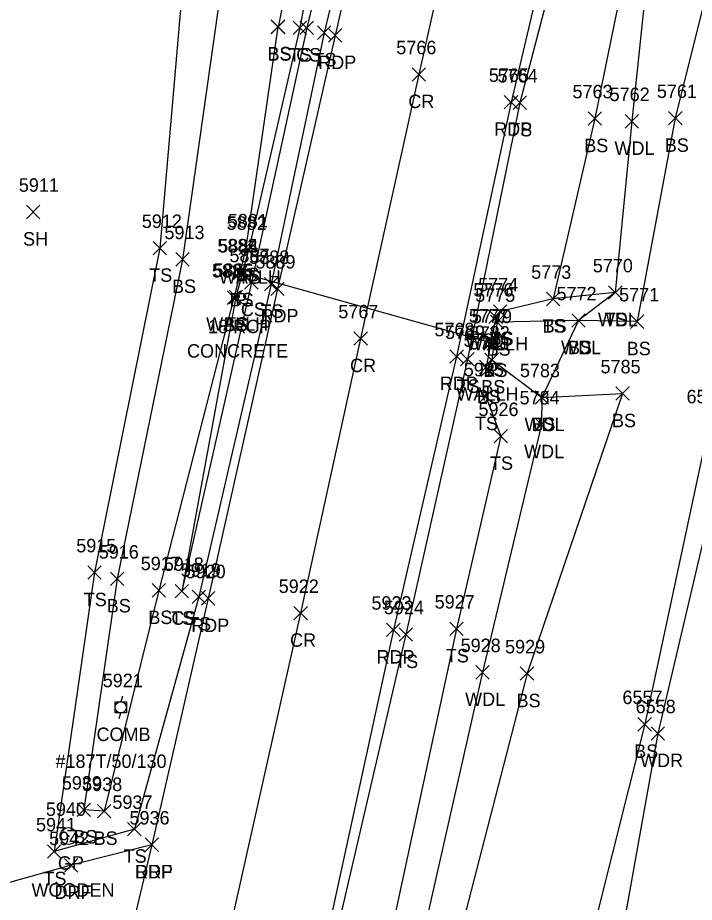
# Model space of a CAD drawing. Extents: x 1678863 to 1683592, y 407783 to 418211.
# Drawn here: x 1679356.3 to 1679456.8, y 410038.3 to 410169.8 of the extents above; entities that cross this region are included whole.
import ezdxf

# ---------------------------------------------------------------- set-up
doc = ezdxf.new("R2010")
doc.units = 0
for name, color, linetype in [('D_A', 7, 'Continuous'), ('D_C', 7, 'Continuous'), ('D_I', 7, 'Continuous'), ('D_TIC', 7, 'Continuous'), ('DCP', 7, 'Continuous'), ('DHW', 7, 'Continuous'), ('L_A', 7, 'Continuous'), ('L_I', 7, 'Continuous'), ('L_TIC', 7, 'Continuous'), ('LAWA', 7, 'Continuous'), ('LELB', 7, 'Continuous'), ('P_A', 7, 'Continuous'), ('P_I', 7, 'Continuous'), ('P_TIC', 7, 'Continuous'), ('PET', 7, 'Continuous'), ('PRC', 7, 'Continuous'), ('R_A', 7, 'Continuous'), ('R_C', 7, 'Continuous'), ('R_I', 7, 'Continuous'), ('R_TIC', 7, 'Continuous'), ('RDF', 7, 'Continuous'), ('RGP', 7, 'Continuous'), ('U_A', 7, 'Continuous'), ('U_C', 7, 'Continuous'), ('U_I', 7, 'Continuous'), ('UP', 7, 'Continuous')]:
    doc.layers.add(name, color=color, linetype=linetype)

msp = doc.modelspace()

# ---------------------------------------------------------------- linework, layer by layer
at = {"layer": 'D_TIC'}
for points in [[(1679389.6, 410134.24), (1679391.6, 410136.24)], [(1679391.6, 410134.24), (1679389.6, 410136.24)], [(1679388.22, 410130.89), (1679390.22, 410132.89)], [(1679390.22, 410130.89), (1679388.22, 410132.89)], [(1679387.69, 410127.26), (1679389.69, 410129.26)], [(1679389.69, 410127.26), (1679387.69, 410129.26)], [(1679426.31, 410124.33), (1679428.31, 410126.33)], [(1679428.31, 410124.33), (1679426.31, 410126.33)], [(1679425.58, 410120.47), (1679427.58, 410122.47)], [(1679427.58, 410120.47), (1679425.58, 410122.47)], [(1679424.89, 410116.86), (1679426.89, 410118.86)], [(1679426.89, 410116.86), (1679424.89, 410118.86)]]:
    msp.add_lwpolyline(points, dxfattribs=at)
at = {"layer": 'DCP'}
msp.add_lwpolyline([(1679426.58, 410121.47), (1679389.22, 410131.89)], dxfattribs=at)
at = {"layer": 'DHW'}
for points in [[(1679390.6, 410135.24), (1679388.69, 410128.26)], [(1679427.31, 410125.33), (1679425.89, 410117.86)]]:
    msp.add_lwpolyline(points, dxfattribs=at)
at = {"layer": 'L_TIC'}
for points in [[(1679393.96, 410167.42), (1679395.96, 410169.42)], [(1679395.96, 410167.42), (1679393.96, 410169.42)], [(1679393.97, 410167.37), (1679395.97, 410169.37)], [(1679395.97, 410167.37), (1679393.97, 410169.37)], [(1679397.2, 410167.24), (1679399.2, 410169.24)], [(1679399.2, 410167.24), (1679397.2, 410169.24)], [(1679398.23, 410167.25), (1679400.23, 410169.25)], [(1679400.23, 410167.25), (1679398.23, 410169.25)], [(1679400.82, 410166.53), (1679402.82, 410168.53)], [(1679402.82, 410166.53), (1679400.82, 410168.53)], [(1679429.9, 410156.13), (1679431.9, 410158.13)], [(1679431.9, 410156.13), (1679429.9, 410158.13)], [(1679441.03, 410153.78), (1679443.03, 410155.78)], [(1679443.03, 410153.78), (1679441.03, 410155.78)], [(1679446.55, 410153.37), (1679448.55, 410155.37)], [(1679448.55, 410153.37), (1679446.55, 410155.37)], [(1679453, 410153.83), (1679455, 410155.83)], [(1679455, 410153.83), (1679453, 410155.83)], [(1679357.59, 410139.9), (1679359.59, 410141.9)], [(1679359.59, 410139.9), (1679357.59, 410141.9)], [(1679376.42, 410134.52), (1679378.42, 410136.52)], [(1679378.42, 410134.52), (1679376.42, 410136.52)], [(1679389.19, 410134.6), (1679391.19, 410136.6)], [(1679391.19, 410134.6), (1679389.19, 410136.6)], [(1679389.6, 410134.24), (1679391.6, 410136.24)], [(1679391.6, 410134.24), (1679389.6, 410136.24)], [(1679379.78, 410132.86), (1679381.78, 410134.86)], [(1679381.78, 410132.86), (1679379.78, 410134.86)], [(1679388.34, 410130.87), (1679390.34, 410132.87)], [(1679390.34, 410130.87), (1679388.34, 410132.87)], [(1679390.01, 410129.43), (1679392.01, 410131.43)], [(1679392.01, 410129.43), (1679390.01, 410131.43)], [(1679392.95, 410129.17), (1679394.95, 410131.17)], [(1679394.95, 410129.17), (1679392.95, 410131.17)], [(1679444.08, 410127.93), (1679446.08, 410129.93)], [(1679446.08, 410127.93), (1679444.08, 410129.93)], [(1679444.08, 410127.93), (1679446.08, 410129.93)], [(1679446.08, 410127.93), (1679444.08, 410129.93)], [(1679387.41, 410127.16), (1679389.41, 410129.16)], [(1679389.41, 410127.16), (1679387.41, 410129.16)], [(1679387.69, 410127.26), (1679389.69, 410129.26)], [(1679389.69, 410127.26), (1679387.69, 410129.26)], [(1679434.85, 410126.97), (1679436.85, 410128.97)], [(1679436.85, 410126.97), (1679434.85, 410128.97)], [(1679434.85, 410126.97), (1679436.85, 410128.97)], [(1679436.85, 410126.97), (1679434.85, 410128.97)], [(1679426.97, 410125.1), (1679428.97, 410127.1)], [(1679428.97, 410125.1), (1679426.97, 410127.1)], [(1679426.97, 410125.1), (1679428.97, 410127.1)], [(1679428.97, 410125.1), (1679426.97, 410127.1)], [(1679438.61, 410123.77), (1679440.61, 410125.77)], [(1679440.61, 410123.77), (1679438.61, 410125.77)], [(1679438.61, 410123.77), (1679440.61, 410125.77)], [(1679440.61, 410123.77), (1679438.61, 410125.77)], [(1679426.52, 410123.55), (1679428.52, 410125.55)], [(1679428.52, 410123.55), (1679426.52, 410125.55)], [(1679426.52, 410123.55), (1679428.52, 410125.55)], [(1679428.52, 410123.55), (1679426.52, 410125.55)], [(1679447.34, 410123.61), (1679449.34, 410125.61)], [(1679449.34, 410123.61), (1679447.34, 410125.61)], [(1679426.05, 410120.38), (1679428.05, 410122.38)], [(1679428.05, 410120.38), (1679426.05, 410122.38)], [(1679422.1, 410118.03), (1679424.1, 410120.03)], [(1679424.1, 410118.03), (1679422.1, 410120.03)], [(1679425.72, 410117.93), (1679427.72, 410119.93)], [(1679427.72, 410117.93), (1679425.72, 410119.93)], [(1679425.72, 410117.93), (1679427.72, 410119.93)], [(1679427.72, 410117.93), (1679425.72, 410119.93)], [(1679425.08, 410116.47), (1679427.08, 410118.47)], [(1679427.08, 410116.47), (1679425.08, 410118.47)], [(1679424.82, 410112.49), (1679426.82, 410114.49)], [(1679426.82, 410112.49), (1679424.82, 410114.49)], [(1679433.17, 410112.35), (1679435.17, 410114.35)], [(1679435.17, 410112.35), (1679433.17, 410114.35)], [(1679433.17, 410112.35), (1679435.17, 410114.35)], [(1679435.17, 410112.35), (1679433.17, 410114.35)], [(1679445.15, 410112.92), (1679447.15, 410114.92)], [(1679447.15, 410112.92), (1679445.15, 410114.92)], [(1679433.12, 410108.31), (1679435.12, 410110.31)], [(1679435.12, 410108.31), (1679433.12, 410110.31)], [(1679427.07, 410106.58), (1679429.07, 410108.58)], [(1679429.07, 410106.58), (1679427.07, 410108.58)], [(1679366.69, 410086.33), (1679368.69, 410088.33)], [(1679368.69, 410086.33), (1679366.69, 410088.33)], [(1679370.08, 410085.4), (1679372.08, 410087.4)], [(1679372.08, 410085.4), (1679370.08, 410087.4)], [(1679376.26, 410083.68), (1679378.26, 410085.68)], [(1679378.26, 410083.68), (1679376.26, 410085.68)], [(1679379.68, 410083.57), (1679381.68, 410085.57)], [(1679381.68, 410083.57), (1679379.68, 410085.57)], [(1679379.68, 410083.57), (1679381.68, 410085.57)], [(1679381.68, 410083.57), (1679379.68, 410085.57)], [(1679382.21, 410082.71), (1679384.21, 410084.71)], [(1679384.21, 410082.71), (1679382.21, 410084.71)], [(1679420.5, 410077.98), (1679422.5, 410079.98)], [(1679422.5, 410077.98), (1679420.5, 410079.98)], [(1679412.96, 410077.14), (1679414.96, 410079.14)], [(1679414.96, 410077.14), (1679412.96, 410079.14)], [(1679424.36, 410071.51), (1679426.36, 410073.51)], [(1679426.36, 410071.51), (1679424.36, 410073.51)], [(1679430.97, 410071.32), (1679432.97, 410073.32)], [(1679432.97, 410071.32), (1679430.97, 410073.32)], [(1679448.45, 410063.79), (1679450.45, 410065.79)], [(1679450.45, 410063.79), (1679448.45, 410065.79)], [(1679450.4, 410062.43), (1679452.4, 410064.43)], [(1679452.4, 410062.43), (1679450.4, 410064.43)], [(1679365.12, 410051.08), (1679367.12, 410053.08)], [(1679367.12, 410051.08), (1679365.12, 410053.08)], [(1679365.12, 410051.08), (1679367.12, 410053.08)], [(1679367.12, 410051.08), (1679365.12, 410053.08)], [(1679368.13, 410050.87), (1679370.13, 410052.87)], [(1679370.13, 410050.87), (1679368.13, 410052.87)], [(1679372.62, 410048.22), (1679374.62, 410050.22)], [(1679374.62, 410048.22), (1679372.62, 410050.22)], [(1679360.7, 410044.88), (1679362.7, 410046.88)], [(1679362.7, 410044.88), (1679360.7, 410046.88)], [(1679360.7, 410044.88), (1679362.7, 410046.88)], [(1679362.7, 410044.88), (1679360.7, 410046.88)]]:
    msp.add_lwpolyline(points, dxfattribs=at)
at = {"layer": 'LAWA'}
for points in [[(1679495.82, 410287.8), (1679488.15, 410289.42), (1679480.47, 410288.57), (1679466.49, 410253.39), (1679453.42, 410210.61), (1679447.55, 410154.37), (1679445.08, 410128.93), (1679439.61, 410124.77), (1679434.17, 410113.35), (1679434.12, 410109.31), (1679425.36, 410072.51), (1679414.72, 410025.49)], [(1679495.82, 410287.8), (1679486.74, 410250.38), (1679478.4, 410206.12), (1679466.45, 410152.28), (1679462.07, 410108.74), (1679451.4, 410063.43), (1679442.8, 410015.27), (1679430.51, 409964.86), (1679414.84, 409904.85), (1679400, 409851.58), (1679387.01, 409795.74), (1679373.8, 409743.1), (1679360.31, 409682.61), (1679353.23, 409617.6), (1679355.41, 409575.65), (1679362.78, 409551.01), (1679388.4, 409540.16), (1679414.21, 409538.82), (1679436.17, 409540.57), (1679448.85, 409550.03), (1679465.45, 409577.21), (1679477.98, 409610.21), (1679492.5, 409645.74)]]:
    msp.add_lwpolyline(points, dxfattribs=at)
at = {"layer": 'LELB'}
for points in [[(1679575.03, 410887.7), (1679560.57, 410846.04), (1679547.43, 410795.53), (1679533.21, 410739.01), (1679519.05, 410691.04), (1679506.99, 410641.24), (1679494.73, 410586.27), (1679483.01, 410543.1), (1679470.66, 410490.12), (1679459.5, 410440.98), (1679445.22, 410387.36), (1679431.91, 410328.75), (1679420.43, 410273.13), (1679407.82, 410220.19), (1679398.2, 410168.24), (1679390.6, 410135.24)], [(1679557.66, 410846.46), (1679539.41, 410796.62), (1679530.97, 410748.07), (1679512.11, 410692.22), (1679503.29, 410641.6), (1679489.32, 410588.7), (1679478.23, 410544.63), (1679467.54, 410490.48), (1679456.89, 410440.87), (1679441.62, 410387.83), (1679426.64, 410330.34), (1679417.04, 410272.61), (1679405.52, 410220.91), (1679394.97, 410168.37), (1679394.96, 410168.42), (1679390.19, 410135.6), (1679389.34, 410131.87), (1679388.41, 410128.16), (1679377.26, 410084.68), (1679369.13, 410051.87), (1679366.12, 410052.08)], [(1679564.73, 410844.56), (1679552.33, 410794.24), (1679538.34, 410737.57), (1679525.37, 410690.01), (1679513.85, 410639.87), (1679499.68, 410584.84), (1679489.38, 410541.53), (1679475.83, 410489.11), (1679464.64, 410439), (1679451.6, 410386.57), (1679438.57, 410326.85), (1679426.18, 410272.43), (1679413.92, 410217.93), (1679401.82, 410167.53), (1679393.95, 410130.17), (1679383.21, 410083.71), (1679373.62, 410049.22), (1679361.7, 410045.88)], [(1679530.97, 410748.07), (1679507.06, 410693.3), (1679498.39, 410644.16), (1679484.68, 410590.2), (1679471.13, 410545.13), (1679453.64, 410489.68), (1679437.98, 410438.59), (1679429.57, 410387.07), (1679418.29, 410339.24), (1679409.6, 410293.17), (1679396.02, 410237.4), (1679388.55, 410188.66), (1679380.78, 410133.86), (1679371.08, 410086.4), (1679366.12, 410052.08)], [(1679516.75, 410742.59), (1679503.05, 410693.08), (1679493.09, 410645.83), (1679480.51, 410590.31), (1679469.9, 410545.25), (1679450.2, 410491.07), (1679437.98, 410438.59), (1679426.92, 410387.54), (1679414.52, 410340.13), (1679407, 410295.36), (1679393.19, 410239.16), (1679382.23, 410191.06), (1679377.42, 410135.52), (1679367.69, 410087.33), (1679361.7, 410045.88)], [(1679524.9, 410542.72), (1679511.63, 410495.11), (1679502.96, 410453.81), (1679492.05, 410405.52), (1679479.22, 410356.9), (1679471.62, 410316.42), (1679466.38, 410302.81), (1679463.34, 410291.91), (1679454.14, 410255.09), (1679444.95, 410210.87), (1679430.9, 410157.13), (1679423.1, 410119.03), (1679413.96, 410078.14), (1679402.18, 410027.42)], [(1679449.38, 410387.68), (1679435.48, 410327.74), (1679422.87, 410273.09), (1679411.35, 410218.86), (1679399.23, 410168.25), (1679391.01, 410130.43), (1679380.68, 410084.57)], [(1679485.47, 410285.12), (1679475.04, 410252.56), (1679467.67, 410209.7), (1679454, 410154.83), (1679448.34, 410124.61), (1679439.61, 410124.77), (1679427.52, 410124.55), (1679427.05, 410121.38), (1679426.72, 410118.93), (1679434.17, 410113.35), (1679446.15, 410113.92), (1679431.97, 410072.32), (1679419.72, 410024.72)], [(1679485.47, 410285.12), (1679491.94, 410285.66), (1679481.37, 410250.58), (1679472.63, 410209.09), (1679464.09, 410153.41), (1679459.03, 410109.48), (1679449.45, 410064.79), (1679437.38, 410016.71)], [(1679453.42, 410210.61), (1679442.03, 410154.78), (1679435.85, 410127.97)], [(1679445.08, 410128.93), (1679435.85, 410127.97), (1679427.97, 410126.1)], [(1679388.69, 410128.26), (1679380.68, 410084.57)], [(1679427.97, 410126.1), (1679427.52, 410124.55)], [(1679426.08, 410117.47), (1679426.72, 410118.93)], [(1679425.82, 410113.49), (1679428.07, 410107.58), (1679421.5, 410078.98), (1679410.15, 410026.27), (1679405.11, 409995.86), (1679393.66, 409951.09), (1679386.31, 409907.46), (1679381.69, 409861.61), (1679365.38, 409820.35), (1679355.95, 409772.96), (1679347.29, 409730.84), (1679333.64, 409684.38), (1679323.27, 409641.07), (1679310.65, 409601.84), (1679301.81, 409556.51)]]:
    msp.add_lwpolyline(points, dxfattribs=at)
at = {"layer": 'P_TIC'}
for points in [[(1679402.45, 410166.13), (1679404.45, 410168.13)], [(1679404.45, 410166.13), (1679402.45, 410168.13)], [(1679414.9, 410160.33), (1679416.9, 410162.33)], [(1679416.9, 410160.33), (1679414.9, 410162.33)], [(1679428.59, 410156.22), (1679430.59, 410158.22)], [(1679430.59, 410156.22), (1679428.59, 410158.22)], [(1679393.88, 410128.49), (1679395.88, 410130.49)], [(1679395.88, 410128.49), (1679393.88, 410130.49)], [(1679406.24, 410121.1), (1679408.24, 410123.1)], [(1679408.24, 410121.1), (1679406.24, 410123.1)], [(1679420.51, 410118.43), (1679422.51, 410120.43)], [(1679422.51, 410118.43), (1679420.51, 410120.43)], [(1679383.58, 410082.49), (1679385.58, 410084.49)], [(1679385.58, 410082.49), (1679383.58, 410084.49)], [(1679397.33, 410080.3), (1679399.33, 410082.3)], [(1679399.33, 410080.3), (1679397.33, 410082.3)], [(1679411.11, 410077.81), (1679413.11, 410079.81)], [(1679413.11, 410077.81), (1679411.11, 410079.81)], [(1679375.22, 410045.9), (1679377.22, 410047.9)], [(1679377.22, 410045.9), (1679375.22, 410047.9)]]:
    msp.add_lwpolyline(points, dxfattribs=at)
at = {"layer": 'PET'}
for points in [[(1679565.67, 410844.22), (1679553.74, 410793.74), (1679539.47, 410736.99), (1679527.36, 410689.26), (1679514.83, 410639.35), (1679501.2, 410584.72), (1679490.41, 410541.22), (1679477.47, 410489.07), (1679465.43, 410438.81), (1679452.78, 410386.33), (1679439.31, 410326.64), (1679427.37, 410272.43), (1679414.87, 410217.61), (1679403.45, 410167.13), (1679394.88, 410129.49), (1679384.58, 410083.49), (1679376.22, 410046.9), (1679372.26, 410030.24)], [(1679594.89, 410843.79), (1679584.86, 410799.85), (1679580.05, 410782.97), (1679571.08, 410746.67), (1679560.58, 410704.44), (1679549.94, 410661.9), (1679541.53, 410630.06), (1679533.92, 410597.25), (1679520.71, 410544.02), (1679508.6, 410496.06), (1679498.76, 410455.21), (1679486.77, 410406.06), (1679475.88, 410358.99), (1679462.91, 410302.99), (1679460.1, 410290.96), (1679452.2, 410255.34), (1679442.41, 410211.57), (1679429.59, 410157.22), (1679421.51, 410119.43), (1679412.11, 410078.81), (1679401.07, 410028.04)]]:
    msp.add_lwpolyline(points, dxfattribs=at)
at = {"layer": 'PRC'}
msp.add_lwpolyline([(1679580.88, 410845.97), (1679570.75, 410804.03), (1679566.33, 410786.49), (1679557.23, 410749.81), (1679546.53, 410707.26), (1679536.02, 410664.6), (1679528.12, 410632.79), (1679519.74, 410600.09), (1679506.82, 410547.5), (1679495.49, 410500.74), (1679485.51, 410460.22), (1679473.16, 410409.55), (1679461.65, 410362.64), (1679449.5, 410310.7), (1679437.4, 410257.54), (1679427.86, 410215.01), (1679415.9, 410161.33), (1679407.24, 410122.1), (1679398.33, 410081.3), (1679387.01, 410030.86)], dxfattribs=at)
at = {"layer": 'R_TIC'}
for points in [[(1679375.22, 410045.9), (1679377.22, 410047.9)], [(1679377.22, 410045.9), (1679375.22, 410047.9)], [(1679363.22, 410042.84), (1679365.22, 410044.84)], [(1679365.22, 410042.84), (1679363.22, 410044.84)]]:
    msp.add_lwpolyline(points, dxfattribs=at)
at = {"layer": 'RDF'}
msp.add_lwpolyline([(1679376.22, 410046.9), (1679364.22, 410043.84), (1679353.43, 410040.84)], dxfattribs=at)
at = {"layer": 'RGP'}
msp.add_line((1679363.83, 410048.18), (1679363.83, 410048.18), dxfattribs=at)
for radius in [1.25, 0.0833]:
    msp.add_circle((1679363.83, 410048.18), radius, dxfattribs=at)
at = {"layer": 'UP'}
for p, q in [((1679370.78, 410066.47), (1679370.78, 410068.14)), ((1679370.78, 410068.14), (1679372.45, 410068.14)), ((1679371.86, 410068.97), (1679371.61, 410068.14)), ((1679372.45, 410068.14), (1679372.45, 410066.47)), ((1679371.61, 410067.3), (1679371.61, 410067.3)), ((1679372.45, 410066.47), (1679370.78, 410066.47)), ((1679371.36, 410065.64), (1679371.61, 410066.47))]:
    msp.add_line(p, q, dxfattribs=at)
msp.add_circle((1679371.61, 410067.3), 0.833, dxfattribs=at)

# ---------------------------------------------------------------- texts
at = {"layer": 'D_A'}
for s, p in [('WALLH', (1679386.19, 410130.24)), ('P', (1679388.6, 410126.89)), ('WALLH', (1679384.28, 410123.26)), ('WALLH', (1679422.9, 410120.33)), ('P', (1679425.96, 410116.47)), ('WALLH', (1679421.48, 410112.86))]:
    msp.add_text(s, height=2, dxfattribs=at).set_placement(p)
at = {"layer": 'D_C'}
for s, p in [('18 RCP', (1679384.58, 410122.89)), ('CONCRETE', (1679381.45, 410119.26))]:
    msp.add_text(s, height=2, dxfattribs=at).set_placement(p)
at = {"layer": 'D_I'}
for s, p in [('5882', (1679387.34, 410138.24)), ('5883', (1679385.96, 410134.89)), ('5886', (1679385.38, 410131.26)), ('5776', (1679423.99, 410128.33)), ('5777', (1679423.32, 410124.47)), ('5780', (1679422.54, 410120.86))]:
    msp.add_text(s, height=2, dxfattribs=at).set_placement(p)
at = {"layer": 'L_A'}
for s, p in [('BS', (1679393.4, 410163.42)), ('BS', (1679393.41, 410163.37)), ('TS', (1679396.61, 410163.24)), ('CS', (1679397.67, 410163.25)), ('TS', (1679400.23, 410162.53)), ('TS', (1679429.31, 410152.13)), ('BS', (1679440.47, 410149.78)), ('WDL', (1679444.96, 410149.37)), ('BS', (1679452.44, 410149.83)), ('SH', (1679357.08, 410135.9)), ('TS', (1679375.83, 410130.52)), ('BS', (1679388.63, 410130.6)), ('TS', (1679389.01, 410130.24)), ('BS', (1679379.22, 410128.86)), ('BS', (1679387.78, 410126.87)), ('CS', (1679389.45, 410125.43)), ('TS', (1679392.36, 410125.17)), ('WDL', (1679442.5, 410123.93)), ('TS', (1679443.49, 410123.93)), ('BS', (1679386.85, 410123.16)), ('TS', (1679387.1, 410123.26)), ('TS', (1679434.26, 410122.97)), ('BS', (1679434.29, 410122.97)), ('TS', (1679426.38, 410121.1)), ('BS', (1679426.41, 410121.1)), ('BS', (1679425.96, 410119.55)), ('BS', (1679425.96, 410119.55)), ('WDL', (1679437.02, 410119.77)), ('BS', (1679438.05, 410119.77)), ('BS', (1679446.78, 410119.61)), ('BS', (1679425.49, 410116.38)), ('TS', (1679421.51, 410114.03)), ('BS', (1679425.16, 410113.93)), ('BS', (1679425.16, 410113.93)), ('BS', (1679424.52, 410112.47)), ('TS', (1679424.23, 410108.49)), ('WDL', (1679431.59, 410108.35)), ('BS', (1679432.61, 410108.35)), ('BS', (1679444.59, 410108.92)), ('WDL', (1679431.53, 410104.31)), ('TS', (1679426.47, 410102.58)), ('TS', (1679366.1, 410082.33)), ('BS', (1679369.52, 410081.4)), ('BS', (1679375.7, 410079.68)), ('TS', (1679379.09, 410079.57)), ('CS', (1679379.12, 410079.57)), ('TS', (1679381.62, 410078.71)), ('TS', (1679419.91, 410073.98)), ('TS', (1679412.37, 410073.14)), ('WDL', (1679422.77, 410067.51)), ('BS', (1679430.41, 410067.32)), ('BS', (1679447.89, 410059.79)), ('WDR', (1679448.76, 410058.43)), ('BS', (1679364.56, 410047.08)), ('BS', (1679364.56, 410047.08)), ('BS', (1679367.57, 410046.87)), ('TS', (1679372.03, 410044.22)), ('TS', (1679360.11, 410040.88)), ('TS', (1679360.11, 410040.88))]:
    msp.add_text(s, height=2, dxfattribs=at).set_placement(p)
at = {"layer": 'L_I'}
for s, p in [('5764', (1679427.59, 410160.13)), ('5763', (1679438.72, 410157.78)), ('5762', (1679444.24, 410157.37)), ('5761', (1679451.26, 410157.83)), ('5911', (1679356.46, 410143.9)), ('5912', (1679374.73, 410138.52)), ('5882', (1679387.34, 410138.24)), ('5881', (1679387.5, 410138.6)), ('5913', (1679378.09, 410136.86)), ('5884', (1679386.08, 410134.87)), ('5887', (1679387.75, 410133.43)), ('5888', (1679390.69, 410133.17)), ('5770', (1679441.74, 410131.93)), ('5770', (1679441.74, 410131.93)), ('5885', (1679385.15, 410131.16)), ('5886', (1679385.38, 410131.26)), ('5773', (1679432.59, 410130.97)), ('5773', (1679432.59, 410130.97)), ('5774', (1679424.71, 410129.1)), ('5774', (1679424.71, 410129.1)), ('5772', (1679436.35, 410127.77)), ('5772', (1679436.35, 410127.77)), ('5775', (1679424.26, 410127.55)), ('5775', (1679424.26, 410127.55)), ('5771', (1679445.65, 410127.61)), ('5779', (1679423.78, 410124.38)), ('5769', (1679419.78, 410122.03)), ('5782', (1679423.46, 410121.93)), ('5782', (1679423.46, 410121.93)), ('5781', (1679423.39, 410120.47)), ('5925', (1679422.56, 410116.49)), ('5783', (1679430.91, 410116.35)), ('5783', (1679430.91, 410116.35)), ('5785', (1679442.89, 410116.92)), ('5784', (1679430.86, 410112.31)), ('6556', (1679455.67, 410112.48)), ('5926', (1679424.75, 410110.58)), ('5915', (1679364.99, 410090.33)), ('5916', (1679368.33, 410089.4)), ('5917', (1679374.57, 410087.68)), ('5918', (1679377.99, 410087.57)), ('5918', (1679377.99, 410087.57)), ('5919', (1679380.51, 410086.71)), ('5927', (1679418.24, 410081.98)), ('5924', (1679410.7, 410081.14)), ('5928', (1679422.1, 410075.51)), ('5929', (1679428.7, 410075.32)), ('6557', (1679446.14, 410067.79)), ('6558', (1679448.1, 410066.43)), ('5939', (1679362.85, 410055.08)), ('5939', (1679362.85, 410055.08)), ('5938', (1679365.87, 410054.87)), ('5937', (1679370.36, 410052.22)), ('5941', (1679359.01, 410048.88)), ('5941', (1679359.01, 410048.88))]:
    msp.add_text(s, height=2, dxfattribs=at).set_placement(p)
at = {"layer": 'P_A'}
for s, p in [('RDP', (1679400.94, 410162.13)), ('CR', (1679414.33, 410156.33)), ('RDP', (1679427.08, 410152.22)), ('RDP', (1679392.36, 410124.49)), ('CR', (1679405.67, 410117.1)), ('RDP', (1679419, 410114.43)), ('RDP', (1679382.07, 410078.49)), ('CR', (1679396.76, 410076.3)), ('RDP', (1679409.6, 410073.81)), ('RDP', (1679373.7, 410041.9))]:
    msp.add_text(s, height=2, dxfattribs=at).set_placement(p)
at = {"layer": 'P_I'}
for s, p in [('5766', (1679412.54, 410164.33)), ('5765', (1679426.29, 410160.22)), ('5889', (1679391.61, 410132.49)), ('5767', (1679403.93, 410125.1)), ('5768', (1679418.2, 410122.43)), ('5920', (1679381.23, 410086.49)), ('5922', (1679395.07, 410084.3)), ('5923', (1679408.85, 410081.81)), ('5936', (1679372.9, 410049.9))]:
    msp.add_text(s, height=2, dxfattribs=at).set_placement(p)
at = {"layer": 'R_A'}
for s, p in [('GP', (1679362.26, 410043.18)), ('DRF', (1679373.75, 410041.9)), ('DRF', (1679361.75, 410038.84))]:
    msp.add_text(s, height=2, dxfattribs=at).set_placement(p)
at = {"layer": 'R_C'}
msp.add_text('WOODEN', height=2, dxfattribs=at).set_placement((1679358.34, 410039.18))
at = {"layer": 'R_I'}
for s, p in [('5940', (1679360.48, 410051.18)), ('5936', (1679372.9, 410049.9)), ('5942', (1679360.96, 410046.84))]:
    msp.add_text(s, height=2, dxfattribs=at).set_placement(p)
at = {"layer": 'U_A'}
msp.add_text('COMB', height=2, dxfattribs=at).set_placement((1679368, 410062.3))
at = {"layer": 'U_C'}
msp.add_text('#187T/50/130', height=2, dxfattribs=at).set_placement((1679361.9, 410058.3))
at = {"layer": 'U_I'}
msp.add_text('5921', height=2, dxfattribs=at).set_placement((1679368.92, 410070.3))

doc.saveas('drawing.dxf')
